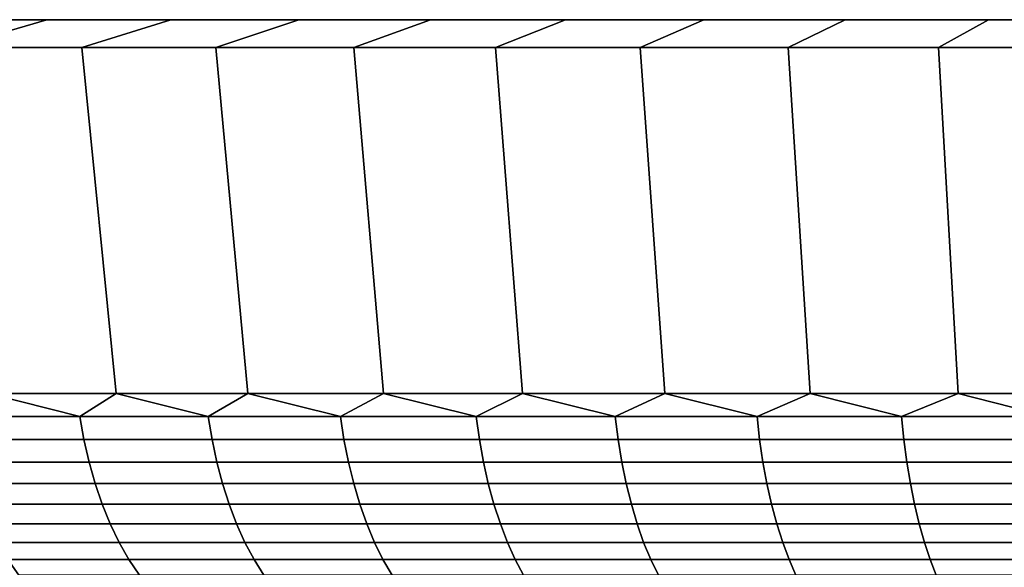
# Model space of a CAD drawing. Header units: metres. Extents: x -109 to 109, y -100 to 58.
# Tile 507 of 642: x -19 to -10, y 52 to 57. Entities that reach past the tile are written whole.
import ezdxf

# ---------------------------------------------------------------- set-up
doc = ezdxf.new("R2010")
doc.units = ezdxf.units.M
doc.layers.add('solid_21_062_100_XXX', color=7, linetype='CONTINUOUS')

msp = doc.modelspace()

# ---------------------------------------------------------------- linework, layer by layer
at = {"layer": 'solid_21_062_100_XXX'}
for points in [[(30.890423, 57.200001, 202.13475), (-30.989697, 57.200001, 203.564957), (-31.022789, 57.200001, 204.997437), (30.989697, 57.200001, 203.564957)], [(-30.989697, 57.200001, 206.429901), (31.022789, 57.200001, 204.997437), (30.989697, 57.200001, 203.564957), (-31.022789, 57.200001, 204.997437)], [(30.725304, 57.200001, 200.711502), (-30.890423, 57.200001, 202.13475), (-30.989697, 57.200001, 203.564957), (30.890423, 57.200001, 202.13475)], [(-30.890423, 57.200001, 207.860107), (30.989697, 57.200001, 206.429901), (31.022789, 57.200001, 204.997437), (-30.989697, 57.200001, 206.429901)], [(30.494612, 57.200001, 199.297256), (-30.725304, 57.200001, 200.711502), (-30.890423, 57.200001, 202.13475), (30.725304, 57.200001, 200.711502)], [(-30.725304, 57.200001, 209.283356), (30.890423, 57.200001, 207.860107), (30.989697, 57.200001, 206.429901), (-30.890423, 57.200001, 207.860107)], [(30.198706, 57.200001, 197.894516), (-30.494612, 57.200001, 199.297256), (-30.725304, 57.200001, 200.711502), (30.494612, 57.200001, 199.297256)], [(-30.494612, 57.200001, 210.697601), (30.725304, 57.200001, 209.283356), (30.890423, 57.200001, 207.860107), (-30.725304, 57.200001, 209.283356)], [(29.838539, 57.200001, 196.507721), (-30.198706, 57.200001, 197.894516), (-30.494612, 57.200001, 199.297256), (30.198706, 57.200001, 197.894516)], [(-30.198706, 57.200001, 212.100342), (30.494612, 57.200001, 210.697601), (30.725304, 57.200001, 209.283356), (-30.494612, 57.200001, 210.697601)], [(29.414648, 57.200001, 195.13884), (-29.838539, 57.200001, 196.507721), (-30.198706, 57.200001, 197.894516), (29.838539, 57.200001, 196.507721)], [(-29.838539, 57.200001, 213.487137), (30.198706, 57.200001, 212.100342), (30.494612, 57.200001, 210.697601), (-30.198706, 57.200001, 212.100342)], [(28.927803, 57.200001, 193.790482), (-29.414648, 57.200001, 195.13884), (-29.838539, 57.200001, 196.507721), (29.414648, 57.200001, 195.13884)], [(-29.414648, 57.200001, 214.856033), (29.838539, 57.200001, 213.487137), (30.198706, 57.200001, 212.100342), (-29.838539, 57.200001, 213.487137)], [(28.379484, 57.200001, 192.466736), (-28.927803, 57.200001, 193.790482), (-29.414648, 57.200001, 195.13884), (28.927803, 57.200001, 193.790482)], [(-28.927803, 57.200001, 216.204376), (29.414648, 57.200001, 214.856033), (29.838539, 57.200001, 213.487137), (-29.414648, 57.200001, 214.856033)], [(27.770525, 57.200001, 191.16951), (-28.379484, 57.200001, 192.466736), (-28.927803, 57.200001, 193.790482), (28.379484, 57.200001, 192.466736)], [(-28.379484, 57.200001, 217.528137), (28.927803, 57.200001, 216.204376), (29.414648, 57.200001, 214.856033), (-28.927803, 57.200001, 216.204376)], [(27.102072, 57.200001, 189.901367), (-27.770525, 57.200001, 191.16951), (-28.379484, 57.200001, 192.466736), (27.770525, 57.200001, 191.16951)], [(-27.770525, 57.200001, 218.825348), (28.379484, 57.200001, 217.528137), (28.927803, 57.200001, 216.204376), (-28.379484, 57.200001, 217.528137)], [(26.376146, 57.200001, 188.666092), (-27.102072, 57.200001, 189.901367), (-27.770525, 57.200001, 191.16951), (27.102072, 57.200001, 189.901367)], [(-27.102072, 57.200001, 220.093491), (27.770525, 57.200001, 218.825348), (28.379484, 57.200001, 217.528137), (-27.770525, 57.200001, 218.825348)], [(25.593798, 57.200001, 187.465439), (-26.376146, 57.200001, 188.666092), (-27.102072, 57.200001, 189.901367), (26.376146, 57.200001, 188.666092)], [(-26.376146, 57.200001, 221.328766), (27.102072, 57.200001, 220.093491), (27.770525, 57.200001, 218.825348), (-27.102072, 57.200001, 220.093491)], [(24.756523, 57.200001, 186.301758), (-25.593798, 57.200001, 187.465439), (-26.376146, 57.200001, 188.666092), (25.593798, 57.200001, 187.465439)], [(-25.593798, 57.200001, 222.529419), (26.376146, 57.200001, 221.328766), (27.102072, 57.200001, 220.093491), (-26.376146, 57.200001, 221.328766)], [(23.866983, 57.200001, 185.178741), (-24.756523, 57.200001, 186.301758), (-25.593798, 57.200001, 187.465439), (24.756523, 57.200001, 186.301758)], [(-24.756523, 57.200001, 223.6931), (25.593798, 57.200001, 222.529419), (26.376146, 57.200001, 221.328766), (-25.593798, 57.200001, 222.529419)], [(22.926212, 57.200001, 184.097626), (-23.866983, 57.200001, 185.178741), (-24.756523, 57.200001, 186.301758), (23.866983, 57.200001, 185.178741)], [(-23.866983, 57.200001, 224.816116), (24.756523, 57.200001, 223.6931), (25.593798, 57.200001, 222.529419), (-24.756523, 57.200001, 223.6931)], [(22.926212, 57.200001, 184.097626), (-22.926212, 57.200001, 184.097626), (-23.866983, 57.200001, 185.178741)], [(-22.926212, 57.200001, 225.897232), (23.866983, 57.200001, 224.816116), (24.756523, 57.200001, 223.6931), (-23.866983, 57.200001, 224.816116)], [(21.936186, 57.200001, 183.060776), (-21.936186, 57.200001, 183.060776), (-22.926212, 57.200001, 184.097626)], [(22.926212, 57.200001, 184.097626), (21.936186, 57.200001, 183.060776), (-22.926212, 57.200001, 184.097626)], [(-22.926212, 57.200001, 225.897232), (22.926212, 57.200001, 225.897232), (23.866983, 57.200001, 224.816116)], [(-22.926212, 57.200001, 225.897232), (-21.936186, 57.200001, 226.934082), (22.926212, 57.200001, 225.897232)], [(20.90008, 57.200001, 182.071457), (-20.90008, 57.200001, 182.071457), (-21.936186, 57.200001, 183.060776)], [(21.936186, 57.200001, 183.060776), (20.90008, 57.200001, 182.071457), (-21.936186, 57.200001, 183.060776)], [(-21.936186, 57.200001, 226.934082), (21.936186, 57.200001, 226.934082), (22.926212, 57.200001, 225.897232)], [(-21.936186, 57.200001, 226.934082), (-20.90008, 57.200001, 227.923401), (21.936186, 57.200001, 226.934082)], [(19.818922, 57.200001, 181.130646), (-19.818922, 57.200001, 181.130646), (-20.90008, 57.200001, 182.071457)], [(20.90008, 57.200001, 182.071457), (19.818922, 57.200001, 181.130646), (-20.90008, 57.200001, 182.071457)], [(-20.90008, 57.200001, 227.923401), (20.90008, 57.200001, 227.923401), (21.936186, 57.200001, 226.934082)], [(-20.90008, 57.200001, 227.923401), (-19.818922, 57.200001, 228.864212), (20.90008, 57.200001, 227.923401)], [(-19.58568, 56.939529, 179.061905), (-20.762482, 56.939529, 179.994049), (-19.818922, 57.200001, 181.130646), (-18.695164, 57.200001, 180.240524)], [(-20.762482, 56.939529, 230.000824), (-19.58568, 56.939529, 230.932953), (-18.695164, 57.200001, 229.754333), (-19.818922, 57.200001, 228.864212)], [(18.695164, 57.200001, 180.240524), (-18.695164, 57.200001, 180.240524), (-19.818922, 57.200001, 181.130646)], [(19.818922, 57.200001, 181.130646), (18.695164, 57.200001, 180.240524), (-19.818922, 57.200001, 181.130646)], [(-19.818922, 57.200001, 228.864212), (19.818922, 57.200001, 228.864212), (20.90008, 57.200001, 227.923401)], [(-19.818922, 57.200001, 228.864212), (-18.695164, 57.200001, 229.754333), (19.818922, 57.200001, 228.864212)], [(-18.366871, 56.939529, 178.184967), (-19.58568, 56.939529, 179.061905), (-18.695164, 57.200001, 180.240524), (-17.53229, 57.200001, 179.403824)], [(-19.58568, 56.939529, 230.932953), (-18.366871, 56.939529, 231.809891), (-17.53229, 57.200001, 230.591034), (-18.695164, 57.200001, 229.754333)], [(17.53229, 57.200001, 179.403824), (-17.53229, 57.200001, 179.403824), (-18.695164, 57.200001, 180.240524)], [(18.695164, 57.200001, 180.240524), (17.53229, 57.200001, 179.403824), (-18.695164, 57.200001, 180.240524)], [(-18.695164, 57.200001, 229.754333), (18.695164, 57.200001, 229.754333), (19.818922, 57.200001, 228.864212)], [(-18.695164, 57.200001, 229.754333), (-17.53229, 57.200001, 230.591034), (18.695164, 57.200001, 229.754333)], [(-17.109089, 56.939529, 177.365402), (-18.366871, 56.939529, 178.184967), (-17.53229, 57.200001, 179.403824), (-16.331501, 57.200001, 178.621399)], [(-18.366871, 56.939529, 231.809891), (-17.109089, 56.939529, 232.629456), (-16.331501, 57.200001, 231.373474), (-17.53229, 57.200001, 230.591034)], [(16.331501, 57.200001, 178.621399), (-16.331501, 57.200001, 178.621399), (-17.53229, 57.200001, 179.403824)], [(17.53229, 57.200001, 179.403824), (16.331501, 57.200001, 178.621399), (-17.53229, 57.200001, 179.403824)], [(-17.53229, 57.200001, 230.591034), (17.53229, 57.200001, 230.591034), (18.695164, 57.200001, 229.754333)], [(-17.53229, 57.200001, 230.591034), (-16.331501, 57.200001, 231.373474), (17.53229, 57.200001, 230.591034)], [(-15.814595, 56.939529, 176.604675), (-17.109089, 56.939529, 177.365402), (-16.331501, 57.200001, 178.621399), (-15.095596, 57.200001, 177.895096)], [(-17.109089, 56.939529, 232.629456), (-15.814595, 56.939529, 233.390182), (-15.095596, 57.200001, 232.099762), (-16.331501, 57.200001, 231.373474)], [(15.095596, 57.200001, 177.895096), (-15.095596, 57.200001, 177.895096), (-16.331501, 57.200001, 178.621399)], [(16.331501, 57.200001, 178.621399), (15.095596, 57.200001, 177.895096), (-16.331501, 57.200001, 178.621399)], [(-16.331501, 57.200001, 231.373474), (16.331501, 57.200001, 231.373474), (17.53229, 57.200001, 230.591034)], [(-16.331501, 57.200001, 231.373474), (-15.095596, 57.200001, 232.099762), (16.331501, 57.200001, 231.373474)], [(-14.48656, 56.939529, 175.904663), (-15.814595, 56.939529, 176.604675), (-15.095596, 57.200001, 177.895096), (-13.828218, 57.200001, 177.227051)], [(-15.814595, 56.939529, 233.390182), (-14.48656, 56.939529, 234.09021), (-13.828218, 57.200001, 232.767807), (-15.095596, 57.200001, 232.099762)], [(13.828218, 57.200001, 177.227051), (-13.828218, 57.200001, 177.227051), (-15.095596, 57.200001, 177.895096)], [(15.095596, 57.200001, 177.895096), (13.828218, 57.200001, 177.227051), (-15.095596, 57.200001, 177.895096)], [(-15.095596, 57.200001, 232.099762), (15.095596, 57.200001, 232.099762), (16.331501, 57.200001, 231.373474)], [(-15.095596, 57.200001, 232.099762), (-13.828218, 57.200001, 232.767807), (15.095596, 57.200001, 232.099762)], [(-13.127394, 56.939529, 175.266617), (-14.48656, 56.939529, 175.904663), (-13.828218, 57.200001, 177.227051), (-12.530817, 57.200001, 176.617996)], [(-13.127394, 56.939529, 234.728256), (-12.530817, 57.200001, 233.376862), (-13.828218, 57.200001, 232.767807), (-14.48656, 56.939529, 234.09021)], [(12.530817, 57.200001, 176.617996), (-12.530817, 57.200001, 176.617996), (-13.828218, 57.200001, 177.227051)], [(13.828218, 57.200001, 177.227051), (12.530817, 57.200001, 176.617996), (-13.828218, 57.200001, 177.227051)], [(-13.828218, 57.200001, 232.767807), (13.828218, 57.200001, 232.767807), (15.095596, 57.200001, 232.099762)], [(-13.828218, 57.200001, 232.767807), (-12.530817, 57.200001, 233.376862), (13.828218, 57.200001, 232.767807)], [(-11.74038, 56.939529, 174.692093), (-13.127394, 56.939529, 175.266617), (-12.530817, 57.200001, 176.617996), (-11.20649, 57.200001, 176.069458)], [(-13.127394, 56.939529, 234.728256), (-11.74038, 56.939529, 235.302765), (-11.20649, 57.200001, 233.925415), (-12.530817, 57.200001, 233.376862)], [(11.20649, 57.200001, 176.069458), (-11.20649, 57.200001, 176.069458), (-12.530817, 57.200001, 176.617996)], [(12.530817, 57.200001, 176.617996), (11.20649, 57.200001, 176.069458), (-12.530817, 57.200001, 176.617996)], [(-12.530817, 57.200001, 233.376862), (12.530817, 57.200001, 233.376862), (13.828218, 57.200001, 232.767807)], [(-12.530817, 57.200001, 233.376862), (-11.20649, 57.200001, 233.925415), (12.530817, 57.200001, 233.376862)], [(-10.328162, 56.939529, 174.18219), (-11.74038, 56.939529, 174.692093), (-11.20649, 57.200001, 176.069458), (-9.858953, 57.200001, 175.582901)], [(-11.74038, 56.939529, 235.302765), (-10.328162, 56.939529, 235.812668), (-9.858953, 57.200001, 234.411957), (-11.20649, 57.200001, 233.925415)], [(9.858953, 57.200001, 175.582901), (-9.858953, 57.200001, 175.582901), (-11.20649, 57.200001, 176.069458)], [(11.20649, 57.200001, 176.069458), (9.858953, 57.200001, 175.582901), (-11.20649, 57.200001, 176.069458)], [(-11.20649, 57.200001, 233.925415), (11.20649, 57.200001, 233.925415), (12.530817, 57.200001, 233.376862)], [(-11.20649, 57.200001, 233.925415), (-9.858953, 57.200001, 234.411957), (11.20649, 57.200001, 233.925415)], [(-8.894098, 56.939529, 173.738113), (-10.328162, 56.939529, 174.18219), (-9.858953, 57.200001, 175.582901), (-8.489802, 57.200001, 175.15892)], [(-10.328162, 56.939529, 235.812668), (-8.894098, 56.939529, 236.256744), (-8.489802, 57.200001, 234.835938), (-9.858953, 57.200001, 234.411957)], [(8.489802, 57.200001, 175.15892), (-8.489802, 57.200001, 175.15892), (-9.858953, 57.200001, 175.582901)], [(9.858953, 57.200001, 175.582901), (8.489802, 57.200001, 175.15892), (-9.858953, 57.200001, 175.582901)], [(-9.858953, 57.200001, 234.411957), (9.858953, 57.200001, 234.411957), (11.20649, 57.200001, 233.925415)], [(-9.858953, 57.200001, 234.411957), (-8.489802, 57.200001, 234.835938), (9.858953, 57.200001, 234.411957)], [(-18.366871, 56.939529, 231.809891), (-19.58568, 56.939529, 230.932953), (-19.240536, 53.69202, 230.476028), (-18.043304, 53.69202, 231.337448)], [(-19.58568, 56.939529, 179.061905), (-18.366871, 56.939529, 178.184967), (-18.043301, 53.69202, 178.65741), (-19.240532, 53.69202, 179.518829)], [(-17.109089, 56.939529, 232.629456), (-18.366871, 56.939529, 231.809891), (-18.043304, 53.69202, 231.337448), (-16.807577, 53.69202, 232.142654)], [(-18.366871, 56.939529, 178.184967), (-17.109089, 56.939529, 177.365402), (-16.807575, 53.69202, 177.852219), (-18.043301, 53.69202, 178.65741)], [(-15.814595, 56.939529, 233.390182), (-17.109089, 56.939529, 232.629456), (-16.807577, 53.69202, 232.142654), (-15.535988, 53.69202, 232.889908)], [(-17.109089, 56.939529, 177.365402), (-15.814595, 56.939529, 176.604675), (-15.535989, 53.69202, 177.10495), (-16.807575, 53.69202, 177.852219)], [(-14.48656, 56.939529, 234.09021), (-15.814595, 56.939529, 233.390182), (-15.535988, 53.69202, 232.889908), (-14.231246, 53.69202, 233.577652)], [(-15.814595, 56.939529, 176.604675), (-14.48656, 56.939529, 175.904663), (-14.231247, 53.69202, 176.417206), (-15.535989, 53.69202, 177.10495)], [(-13.127394, 56.939529, 234.728256), (-14.48656, 56.939529, 234.09021), (-14.231246, 53.69202, 233.577652), (-12.896132, 53.69202, 234.204407)], [(-14.48656, 56.939529, 175.904663), (-13.127394, 56.939529, 175.266617), (-12.896132, 53.69202, 175.790466), (-14.231247, 53.69202, 176.417206)], [(-11.74038, 56.939529, 235.302765), (-13.127394, 56.939529, 234.728256), (-12.896132, 53.69202, 234.204407), (-11.533494, 53.69202, 234.768829)], [(-13.127394, 56.939529, 175.266617), (-11.74038, 56.939529, 174.692093), (-11.533494, 53.69202, 175.226044), (-12.896132, 53.69202, 175.790466)], [(-10.328162, 56.939529, 235.812668), (-11.74038, 56.939529, 235.302765), (-11.533494, 53.69202, 234.768829), (-10.146241, 53.69202, 235.269714)], [(-11.74038, 56.939529, 174.692093), (-10.328162, 56.939529, 174.18219), (-10.14624, 53.69202, 174.725143), (-11.533494, 53.69202, 175.226044)], [(-8.894098, 56.939529, 236.256744), (-10.328162, 56.939529, 235.812668), (-10.146241, 53.69202, 235.269714), (-8.737334, 53.69202, 235.706009)], [(-10.328162, 56.939529, 174.18219), (-8.894098, 56.939529, 173.738113), (-8.737332, 53.69202, 174.288864), (-10.14624, 53.69202, 174.725143)], [(-18.384531, 53.474117, 231.042374), (-19.240536, 53.69202, 230.476028), (-19.550905, 53.474117, 230.178619)], [(-19.550905, 53.474117, 179.816238), (-19.240532, 53.69202, 179.518829), (-18.384531, 53.474117, 178.952484)], [(-18.384531, 53.474117, 231.042374), (-18.043304, 53.69202, 231.337448), (-19.240536, 53.69202, 230.476028)], [(-18.384531, 53.474117, 178.952484), (-19.240532, 53.69202, 179.518829), (-18.043301, 53.69202, 178.65741)], [(-17.180054, 53.474117, 231.852158), (-18.043304, 53.69202, 231.337448), (-18.384531, 53.474117, 231.042374)], [(-18.384531, 53.474117, 178.952484), (-18.043301, 53.69202, 178.65741), (-17.180054, 53.474117, 178.142715)], [(-17.180054, 53.474117, 231.852158), (-16.807577, 53.69202, 232.142654), (-18.043304, 53.69202, 231.337448)], [(-17.180054, 53.474117, 178.142715), (-18.043301, 53.69202, 178.65741), (-16.807575, 53.69202, 177.852219)], [(-15.939968, 53.474117, 232.606262), (-16.807577, 53.69202, 232.142654), (-17.180054, 53.474117, 231.852158)], [(-17.180054, 53.474117, 178.142715), (-16.807575, 53.69202, 177.852219), (-15.939968, 53.474117, 177.388596)], [(-15.939968, 53.474117, 232.606262), (-15.535988, 53.69202, 232.889908), (-16.807577, 53.69202, 232.142654)], [(-15.939968, 53.474117, 177.388596), (-16.807575, 53.69202, 177.852219), (-15.535989, 53.69202, 177.10495)], [(-14.666844, 53.474117, 233.303162), (-15.535988, 53.69202, 232.889908), (-15.939968, 53.474117, 232.606262)], [(-15.939968, 53.474117, 177.388596), (-15.535989, 53.69202, 177.10495), (-14.666844, 53.474117, 176.691711)], [(-14.666844, 53.474117, 176.691711), (-15.535989, 53.69202, 177.10495), (-14.231247, 53.69202, 176.417206)], [(-14.666844, 53.474117, 233.303162), (-14.231246, 53.69202, 233.577652), (-15.535988, 53.69202, 232.889908)], [(-13.36332, 53.474117, 233.941376), (-14.231246, 53.69202, 233.577652), (-14.666844, 53.474117, 233.303162)], [(-14.666844, 53.474117, 176.691711), (-14.231247, 53.69202, 176.417206), (-13.36332, 53.474117, 176.053482)], [(-13.36332, 53.474117, 176.053482), (-14.231247, 53.69202, 176.417206), (-12.896132, 53.69202, 175.790466)], [(-13.36332, 53.474117, 233.941376), (-12.896132, 53.69202, 234.204407), (-14.231246, 53.69202, 233.577652)], [(-12.0321, 53.474117, 234.519608), (-12.896132, 53.69202, 234.204407), (-13.36332, 53.474117, 233.941376)], [(-13.36332, 53.474117, 176.053482), (-12.896132, 53.69202, 175.790466), (-12.0321, 53.474117, 175.47525)], [(-12.0321, 53.474117, 234.519608), (-11.533494, 53.69202, 234.768829), (-12.896132, 53.69202, 234.204407)], [(-12.0321, 53.474117, 175.47525), (-12.896132, 53.69202, 175.790466), (-11.533494, 53.69202, 175.226044)], [(-10.675941, 53.474117, 235.036652), (-11.533494, 53.69202, 234.768829), (-12.0321, 53.474117, 234.519608)], [(-12.0321, 53.474117, 175.47525), (-11.533494, 53.69202, 175.226044), (-10.675941, 53.474117, 174.958206)], [(-10.675941, 53.474117, 235.036652), (-10.146241, 53.69202, 235.269714), (-11.533494, 53.69202, 234.768829)], [(-10.675941, 53.474117, 174.958206), (-11.533494, 53.69202, 175.226044), (-10.14624, 53.69202, 174.725143)], [(-9.297654, 53.474117, 235.491425), (-10.146241, 53.69202, 235.269714), (-10.675941, 53.474117, 235.036652)], [(-10.675941, 53.474117, 174.958206), (-10.14624, 53.69202, 174.725143), (-9.297654, 53.474117, 174.503433)], [(-9.297654, 53.474117, 235.491425), (-8.737334, 53.69202, 235.706009), (-10.146241, 53.69202, 235.269714)], [(-9.297654, 53.474117, 174.503433), (-10.14624, 53.69202, 174.725143), (-8.737332, 53.69202, 174.288864)], [(-18.384531, 53.474117, 231.042374), (-19.550905, 53.474117, 230.178619), (-19.510723, 53.258121, 230.126877), (-18.346748, 53.258121, 230.988846)], [(-19.550905, 53.474117, 179.816238), (-18.384531, 53.474117, 178.952484), (-18.346748, 53.258121, 179.006012), (-19.510723, 53.258121, 179.867996)], [(-17.180054, 53.474117, 231.852158), (-18.384531, 53.474117, 231.042374), (-18.346748, 53.258121, 230.988846), (-17.144745, 53.258121, 231.796967)], [(-18.384531, 53.474117, 178.952484), (-17.180054, 53.474117, 178.142715), (-17.144745, 53.258121, 178.197906), (-18.346748, 53.258121, 179.006012)], [(-15.939968, 53.474117, 232.606262), (-17.180054, 53.474117, 231.852158), (-17.144745, 53.258121, 231.796967), (-15.907208, 53.258121, 232.54953)], [(-17.180054, 53.474117, 178.142715), (-15.939968, 53.474117, 177.388596), (-15.907208, 53.258121, 177.445343), (-17.144745, 53.258121, 178.197906)], [(-14.666844, 53.474117, 233.303162), (-15.939968, 53.474117, 232.606262), (-15.907208, 53.258121, 232.54953), (-14.636701, 53.258121, 233.24498)], [(-15.939968, 53.474117, 177.388596), (-14.666844, 53.474117, 176.691711), (-14.636701, 53.258121, 176.749878), (-15.907208, 53.258121, 177.445343)], [(-13.36332, 53.474117, 233.941376), (-14.666844, 53.474117, 233.303162), (-14.636701, 53.258121, 233.24498), (-13.335856, 53.258121, 233.881897)], [(-14.666844, 53.474117, 176.691711), (-13.36332, 53.474117, 176.053482), (-13.335856, 53.258121, 176.112976), (-14.636701, 53.258121, 176.749878)], [(-12.0321, 53.474117, 234.519608), (-13.36332, 53.474117, 233.941376), (-13.335856, 53.258121, 233.881897), (-12.007371, 53.258121, 234.458939)], [(-13.36332, 53.474117, 176.053482), (-12.0321, 53.474117, 175.47525), (-12.007371, 53.258121, 175.535934), (-13.335856, 53.258121, 176.112976)], [(-10.675941, 53.474117, 235.036652), (-12.0321, 53.474117, 234.519608), (-12.007371, 53.258121, 234.458939), (-10.653999, 53.258121, 234.974915)], [(-12.0321, 53.474117, 175.47525), (-10.675941, 53.474117, 174.958206), (-10.653999, 53.258121, 175.019943), (-12.007371, 53.258121, 175.535934)], [(-9.297654, 53.474117, 235.491425), (-10.675941, 53.474117, 235.036652), (-10.653999, 53.258121, 234.974915), (-9.278545, 53.258121, 235.428757)], [(-10.675941, 53.474117, 174.958206), (-9.297654, 53.474117, 174.503433), (-9.278545, 53.258121, 174.566101), (-10.653999, 53.258121, 175.019943)], [(-18.346748, 53.258121, 230.988846), (-19.510723, 53.258121, 230.126877), (-19.460003, 53.048103, 230.061539), (-18.299053, 53.048103, 230.92128)], [(-19.510723, 53.258121, 179.867996), (-18.346748, 53.258121, 179.006012), (-18.299053, 53.048103, 179.073578), (-19.460003, 53.048103, 179.933319)], [(-17.144745, 53.258121, 231.796967), (-18.346748, 53.258121, 230.988846), (-18.299053, 53.048103, 230.92128), (-17.100176, 53.048103, 231.727295)], [(-18.346748, 53.258121, 179.006012), (-17.144745, 53.258121, 178.197906), (-17.100176, 53.048103, 178.267563), (-18.299053, 53.048103, 179.073578)], [(-15.907208, 53.258121, 232.54953), (-17.144745, 53.258121, 231.796967), (-17.100176, 53.048103, 231.727295), (-15.865855, 53.048103, 232.477905)], [(-17.144745, 53.258121, 178.197906), (-15.907208, 53.258121, 177.445343), (-15.865855, 53.048103, 177.516968), (-17.100176, 53.048103, 178.267563)], [(-14.636701, 53.258121, 233.24498), (-15.907208, 53.258121, 232.54953), (-15.865855, 53.048103, 232.477905), (-14.598651, 53.048103, 233.171555)], [(-15.907208, 53.258121, 177.445343), (-14.636701, 53.258121, 176.749878), (-14.598651, 53.048103, 176.823318), (-15.865855, 53.048103, 177.516968)], [(-13.335856, 53.258121, 233.881897), (-14.636701, 53.258121, 233.24498), (-14.598651, 53.048103, 233.171555), (-13.301188, 53.048103, 233.806808)], [(-14.636701, 53.258121, 176.749878), (-13.335856, 53.258121, 176.112976), (-13.301188, 53.048103, 176.188065), (-14.598651, 53.048103, 176.823318)], [(-12.007371, 53.258121, 234.458939), (-13.335856, 53.258121, 233.881897), (-13.301188, 53.048103, 233.806808), (-11.976157, 53.048103, 234.382339)], [(-13.335856, 53.258121, 176.112976), (-12.007371, 53.258121, 175.535934), (-11.976157, 53.048103, 175.612518), (-13.301188, 53.048103, 176.188065)], [(-10.653999, 53.258121, 234.974915), (-12.007371, 53.258121, 234.458939), (-11.976157, 53.048103, 234.382339), (-10.626303, 53.048103, 234.896988)], [(-12.007371, 53.258121, 175.535934), (-10.653999, 53.258121, 175.019943), (-10.626303, 53.048103, 175.097885), (-11.976157, 53.048103, 175.612518)], [(-9.278545, 53.258121, 235.428757), (-10.653999, 53.258121, 234.974915), (-10.626303, 53.048103, 234.896988), (-9.254425, 53.048103, 235.349655)], [(-10.653999, 53.258121, 175.019943), (-9.278545, 53.258121, 174.566101), (-9.254425, 53.048103, 174.645218), (-10.626303, 53.048103, 175.097885)], [(-18.299053, 53.048103, 230.92128), (-19.460003, 53.048103, 230.061539), (-19.399075, 52.845428, 229.983063), (-18.241758, 52.845428, 230.840118)], [(-19.460003, 53.048103, 179.933319), (-18.299053, 53.048103, 179.073578), (-18.241758, 52.845428, 179.154739), (-19.399075, 52.845428, 180.011795)], [(-17.100176, 53.048103, 231.727295), (-18.299053, 53.048103, 230.92128), (-18.241758, 52.845428, 230.840118), (-17.046635, 52.845428, 231.6436)], [(-18.299053, 53.048103, 179.073578), (-17.100176, 53.048103, 178.267563), (-17.046635, 52.845428, 178.351257), (-18.241758, 52.845428, 179.154739)], [(-15.865855, 53.048103, 232.477905), (-17.100176, 53.048103, 231.727295), (-17.046635, 52.845428, 231.6436), (-15.816179, 52.845428, 232.391861)], [(-17.100176, 53.048103, 178.267563), (-15.865855, 53.048103, 177.516968), (-15.816179, 52.845428, 177.603012), (-17.046635, 52.845428, 178.351257)], [(-14.598651, 53.048103, 233.171555), (-15.865855, 53.048103, 232.477905), (-15.816179, 52.845428, 232.391861), (-14.552942, 52.845428, 233.083328)], [(-15.865855, 53.048103, 177.516968), (-14.598651, 53.048103, 176.823318), (-14.552942, 52.845428, 176.91153), (-15.816179, 52.845428, 177.603012)], [(-13.301188, 53.048103, 233.806808), (-14.598651, 53.048103, 233.171555), (-14.552942, 52.845428, 233.083328), (-13.259542, 52.845428, 233.716599)], [(-14.598651, 53.048103, 176.823318), (-13.301188, 53.048103, 176.188065), (-13.259542, 52.845428, 176.278259), (-14.552942, 52.845428, 176.91153)], [(-11.976157, 53.048103, 234.382339), (-13.301188, 53.048103, 233.806808), (-13.259542, 52.845428, 233.716599), (-11.93866, 52.845428, 234.290344)], [(-13.301188, 53.048103, 176.188065), (-11.976157, 53.048103, 175.612518), (-11.93866, 52.845428, 175.704529), (-13.259542, 52.845428, 176.278259)], [(-10.626303, 53.048103, 234.896988), (-11.976157, 53.048103, 234.382339), (-11.93866, 52.845428, 234.290344), (-10.593032, 52.845428, 234.80336)], [(-11.976157, 53.048103, 175.612518), (-10.626303, 53.048103, 175.097885), (-10.593032, 52.845428, 175.191498), (-11.93866, 52.845428, 175.704529)], [(-9.254425, 53.048103, 235.349655), (-10.626303, 53.048103, 234.896988), (-10.593032, 52.845428, 234.80336), (-9.225449, 52.845428, 235.254608)], [(-10.626303, 53.048103, 175.097885), (-9.254425, 53.048103, 174.645218), (-9.225449, 52.845428, 174.74025), (-10.593032, 52.845428, 175.191498)], [(-18.241758, 52.845428, 230.840118), (-19.399075, 52.845428, 229.983063), (-19.328331, 52.651421, 229.891953), (-18.175236, 52.651421, 230.74588)], [(-19.399075, 52.845428, 180.011795), (-18.241758, 52.845428, 179.154739), (-18.175236, 52.651421, 179.248993), (-19.328331, 52.651421, 180.102905)], [(-17.046635, 52.845428, 231.6436), (-18.241758, 52.845428, 230.840118), (-18.175236, 52.651421, 230.74588), (-16.98447, 52.651421, 231.546432)], [(-18.241758, 52.845428, 179.154739), (-17.046635, 52.845428, 178.351257), (-16.98447, 52.651421, 178.448425), (-18.175236, 52.651421, 179.248993)], [(-15.816179, 52.845428, 232.391861), (-17.046635, 52.845428, 231.6436), (-16.98447, 52.651421, 231.546432), (-15.758502, 52.651421, 232.291962)], [(-17.046635, 52.845428, 178.351257), (-15.816179, 52.845428, 177.603012), (-15.758502, 52.651421, 177.702911), (-16.98447, 52.651421, 178.448425)], [(-14.552942, 52.845428, 233.083328), (-15.816179, 52.845428, 232.391861), (-15.758502, 52.651421, 232.291962), (-14.499872, 52.651421, 232.980911)], [(-15.816179, 52.845428, 177.603012), (-14.552942, 52.845428, 176.91153), (-14.499872, 52.651421, 177.013947), (-15.758502, 52.651421, 177.702911)], [(-13.259542, 52.845428, 233.716599), (-14.552942, 52.845428, 233.083328), (-14.499872, 52.651421, 232.980911), (-13.211188, 52.651421, 233.611862)], [(-14.552942, 52.845428, 176.91153), (-13.259542, 52.845428, 176.278259), (-13.211188, 52.651421, 176.382996), (-14.499872, 52.651421, 177.013947)], [(-11.93866, 52.845428, 234.290344), (-13.259542, 52.845428, 233.716599), (-13.211188, 52.651421, 233.611862), (-11.895123, 52.651421, 234.183517)], [(-13.259542, 52.845428, 176.278259), (-11.93866, 52.845428, 175.704529), (-11.895123, 52.651421, 175.81134), (-13.211188, 52.651421, 176.382996)], [(-10.593032, 52.845428, 234.80336), (-11.93866, 52.845428, 234.290344), (-11.895123, 52.651421, 234.183517), (-10.554402, 52.651421, 234.694672)], [(-11.93866, 52.845428, 175.704529), (-10.593032, 52.845428, 175.191498), (-10.554402, 52.651421, 175.300186), (-11.895123, 52.651421, 175.81134)], [(-9.225449, 52.845428, 235.254608), (-10.593032, 52.845428, 234.80336), (-10.554402, 52.651421, 234.694672), (-9.191807, 52.651421, 235.144272)], [(-10.593032, 52.845428, 175.191498), (-9.225449, 52.845428, 174.74025), (-9.191807, 52.651421, 174.850586), (-10.554402, 52.651421, 175.300186)], [(-18.175236, 52.651421, 230.74588), (-19.328331, 52.651421, 229.891953), (-19.248234, 52.467327, 229.788788), (-18.099918, 52.467327, 230.639175)], [(-19.328331, 52.651421, 180.102905), (-18.175236, 52.651421, 179.248993), (-18.099918, 52.467327, 179.355682), (-19.248234, 52.467327, 180.20607)], [(-16.98447, 52.651421, 231.546432), (-18.175236, 52.651421, 230.74588), (-18.099918, 52.467327, 230.639175), (-16.914087, 52.467327, 231.436417)], [(-18.175236, 52.651421, 179.248993), (-16.98447, 52.651421, 178.448425), (-16.914087, 52.467327, 178.558456), (-18.099918, 52.467327, 179.355682)], [(-15.758502, 52.651421, 232.291962), (-16.98447, 52.651421, 231.546432), (-16.914087, 52.467327, 231.436417), (-15.693199, 52.467327, 232.178848)], [(-16.98447, 52.651421, 178.448425), (-15.758502, 52.651421, 177.702911), (-15.693199, 52.467327, 177.81601), (-16.914087, 52.467327, 178.558456)], [(-14.499872, 52.651421, 232.980911), (-15.758502, 52.651421, 232.291962), (-15.693199, 52.467327, 232.178848), (-14.439784, 52.467327, 232.864944)], [(-15.758502, 52.651421, 177.702911), (-14.499872, 52.651421, 177.013947), (-14.439784, 52.467327, 177.129913), (-15.693199, 52.467327, 177.81601)], [(-13.211188, 52.651421, 233.611862), (-14.499872, 52.651421, 232.980911), (-14.439784, 52.467327, 232.864944), (-13.156441, 52.467327, 233.493286)], [(-14.499872, 52.651421, 177.013947), (-13.211188, 52.651421, 176.382996), (-13.156441, 52.467327, 176.501572), (-14.439784, 52.467327, 177.129913)], [(-11.895123, 52.651421, 234.183517), (-13.211188, 52.651421, 233.611862), (-13.156441, 52.467327, 233.493286), (-11.845829, 52.467327, 234.062576)], [(-13.211188, 52.651421, 176.382996), (-11.895123, 52.651421, 175.81134), (-11.845829, 52.467327, 175.932297), (-13.156441, 52.467327, 176.501572)], [(-10.554402, 52.651421, 234.694672), (-11.895123, 52.651421, 234.183517), (-11.845829, 52.467327, 234.062576), (-10.510665, 52.467327, 234.571609)], [(-11.895123, 52.651421, 175.81134), (-10.554402, 52.651421, 175.300186), (-10.510665, 52.467327, 175.423248), (-11.845829, 52.467327, 175.932297)], [(-9.191807, 52.651421, 235.144272), (-10.554402, 52.651421, 234.694672), (-10.510665, 52.467327, 234.571609), (-9.153715, 52.467327, 235.019348)], [(-10.554402, 52.651421, 175.300186), (-9.191807, 52.651421, 174.850586), (-9.153715, 52.467327, 174.97551), (-10.510665, 52.467327, 175.423248)], [(-18.099918, 52.467327, 230.639175), (-19.248234, 52.467327, 229.788788), (-19.159306, 52.294357, 229.674255), (-18.016294, 52.294357, 230.520706)], [(-19.248234, 52.467327, 180.20607), (-18.099918, 52.467327, 179.355682), (-18.016294, 52.294357, 179.474152), (-19.159306, 52.294357, 180.320618)], [(-16.914087, 52.467327, 231.436417), (-18.099918, 52.467327, 230.639175), (-18.016294, 52.294357, 230.520706), (-16.835941, 52.294357, 231.314255)], [(-18.099918, 52.467327, 179.355682), (-16.914087, 52.467327, 178.558456), (-16.835941, 52.294357, 178.680603), (-18.016294, 52.294357, 179.474152)], [(-15.693199, 52.467327, 232.178848), (-16.914087, 52.467327, 231.436417), (-16.835941, 52.294357, 231.314255), (-15.620694, 52.294357, 232.053268)], [(-16.914087, 52.467327, 178.558456), (-15.693199, 52.467327, 177.81601), (-15.620694, 52.294357, 177.941589), (-16.835941, 52.294357, 178.680603)], [(-14.439784, 52.467327, 232.864944), (-15.693199, 52.467327, 232.178848), (-15.620694, 52.294357, 232.053268), (-14.373071, 52.294357, 232.736191)], [(-15.693199, 52.467327, 177.81601), (-14.439784, 52.467327, 177.129913), (-14.373071, 52.294357, 177.258667), (-15.620694, 52.294357, 177.941589)], [(-13.156441, 52.467327, 233.493286), (-14.439784, 52.467327, 232.864944), (-14.373071, 52.294357, 232.736191), (-13.095656, 52.294357, 233.361633)], [(-14.439784, 52.467327, 177.129913), (-13.156441, 52.467327, 176.501572), (-13.095656, 52.294357, 176.633224), (-14.373071, 52.294357, 177.258667)], [(-11.845829, 52.467327, 234.062576), (-13.156441, 52.467327, 233.493286), (-13.095656, 52.294357, 233.361633), (-11.7911, 52.294357, 233.928284)], [(-13.156441, 52.467327, 176.501572), (-11.845829, 52.467327, 175.932297), (-11.7911, 52.294357, 176.066574), (-13.095656, 52.294357, 176.633224)], [(-10.510665, 52.467327, 234.571609), (-11.845829, 52.467327, 234.062576), (-11.7911, 52.294357, 233.928284), (-10.462104, 52.294357, 234.434967)], [(-11.845829, 52.467327, 175.932297), (-10.510665, 52.467327, 175.423248), (-10.462104, 52.294357, 175.559891), (-11.7911, 52.294357, 176.066574)], [(-9.153715, 52.467327, 235.019348), (-10.510665, 52.467327, 234.571609), (-10.462104, 52.294357, 234.434967), (-9.111424, 52.294357, 234.880646)], [(-10.510665, 52.467327, 175.423248), (-9.153715, 52.467327, 174.97551), (-9.111424, 52.294357, 175.114227), (-10.462104, 52.294357, 175.559891)], [(-18.016294, 52.294357, 230.520706), (-19.159306, 52.294357, 229.674255), (-19.06212, 52.133629, 229.549072), (-17.924906, 52.133629, 230.391235)], [(-19.159306, 52.294357, 180.320618), (-18.016294, 52.294357, 179.474152), (-17.924906, 52.133629, 179.603622), (-19.06212, 52.133629, 180.445786)], [(-16.835941, 52.294357, 231.314255), (-18.016294, 52.294357, 230.520706), (-17.924906, 52.133629, 230.391235), (-16.750542, 52.133629, 231.180771)], [(-18.016294, 52.294357, 179.474152), (-16.835941, 52.294357, 178.680603), (-16.750542, 52.133629, 178.814102), (-17.924906, 52.133629, 179.603622)], [(-15.620694, 52.294357, 232.053268), (-16.835941, 52.294357, 231.314255), (-16.750542, 52.133629, 231.180771), (-15.541458, 52.133629, 231.916031)], [(-16.835941, 52.294357, 178.680603), (-15.620694, 52.294357, 177.941589), (-15.541458, 52.133629, 178.078842), (-16.750542, 52.133629, 178.814102)], [(-14.373071, 52.294357, 232.736191), (-15.620694, 52.294357, 232.053268), (-15.541458, 52.133629, 231.916031), (-14.300163, 52.133629, 232.59549)], [(-15.620694, 52.294357, 177.941589), (-14.373071, 52.294357, 177.258667), (-14.300163, 52.133629, 177.399368), (-15.541458, 52.133629, 178.078842)], [(-13.095656, 52.294357, 233.361633), (-14.373071, 52.294357, 232.736191), (-14.300163, 52.133629, 232.59549), (-13.029229, 52.133629, 233.217758)], [(-14.373071, 52.294357, 177.258667), (-13.095656, 52.294357, 176.633224), (-13.029229, 52.133629, 176.7771), (-14.300163, 52.133629, 177.399368)], [(-11.7911, 52.294357, 233.928284), (-13.095656, 52.294357, 233.361633), (-13.029229, 52.133629, 233.217758), (-11.73129, 52.133629, 233.78154)], [(-13.095656, 52.294357, 176.633224), (-11.7911, 52.294357, 176.066574), (-11.73129, 52.133629, 176.213333), (-13.029229, 52.133629, 176.7771)], [(-10.462104, 52.294357, 234.434967), (-11.7911, 52.294357, 233.928284), (-11.73129, 52.133629, 233.78154), (-10.409036, 52.133629, 234.285645)], [(-11.7911, 52.294357, 176.066574), (-10.462104, 52.294357, 175.559891), (-10.409036, 52.133629, 175.709213), (-11.73129, 52.133629, 176.213333)], [(-9.111424, 52.294357, 234.880646), (-10.462104, 52.294357, 234.434967), (-10.409036, 52.133629, 234.285645), (-9.065207, 52.133629, 234.729065)], [(-10.462104, 52.294357, 175.559891), (-9.111424, 52.294357, 175.114227), (-9.065207, 52.133629, 175.265808), (-10.409036, 52.133629, 175.709213)], [(-17.924906, 52.133629, 230.391235), (-19.06212, 52.133629, 229.549072), (-18.957312, 51.986183, 229.414093), (-17.826351, 51.986183, 230.251617)], [(-19.06212, 52.133629, 180.445786), (-17.924906, 52.133629, 179.603622), (-17.826351, 51.986183, 179.74324), (-18.957312, 51.986183, 180.58078)], [(-16.750542, 52.133629, 231.180771), (-17.924906, 52.133629, 230.391235), (-17.826351, 51.986183, 230.251617), (-16.658443, 51.986183, 231.036804)], [(-17.924906, 52.133629, 179.603622), (-16.750542, 52.133629, 178.814102), (-16.658443, 51.986183, 178.958054), (-17.826351, 51.986183, 179.74324)], [(-15.541458, 52.133629, 231.916031), (-16.750542, 52.133629, 231.180771), (-16.658443, 51.986183, 231.036804), (-15.456007, 51.986183, 231.768021)], [(-16.750542, 52.133629, 178.814102), (-15.541458, 52.133629, 178.078842), (-15.456007, 51.986183, 178.226837), (-16.658443, 51.986183, 178.958054)], [(-14.300163, 52.133629, 232.59549), (-15.541458, 52.133629, 231.916031), (-15.456007, 51.986183, 231.768021), (-14.221538, 51.986183, 232.443756)], [(-15.541458, 52.133629, 178.078842), (-14.300163, 52.133629, 177.399368), (-14.221538, 51.986183, 177.551117), (-15.456007, 51.986183, 178.226837)], [(-13.029229, 52.133629, 233.217758), (-14.300163, 52.133629, 232.59549), (-14.221538, 51.986183, 232.443756), (-12.957591, 51.986183, 233.062592)], [(-14.300163, 52.133629, 177.399368), (-13.029229, 52.133629, 176.7771), (-12.957591, 51.986183, 176.932266), (-14.221538, 51.986183, 177.551117)], [(-11.73129, 52.133629, 233.78154), (-13.029229, 52.133629, 233.217758), (-12.957591, 51.986183, 233.062592), (-11.666788, 51.986183, 233.623276)], [(-13.029229, 52.133629, 176.7771), (-11.73129, 52.133629, 176.213333), (-11.666788, 51.986183, 176.371597), (-12.957591, 51.986183, 176.932266)], [(-10.409036, 52.133629, 234.285645), (-11.73129, 52.133629, 233.78154), (-11.666788, 51.986183, 233.623276), (-10.351804, 51.986183, 234.124619)], [(-11.73129, 52.133629, 176.213333), (-10.409036, 52.133629, 175.709213), (-10.351804, 51.986183, 175.870255), (-11.666788, 51.986183, 176.371597)], [(-9.065207, 52.133629, 234.729065), (-10.409036, 52.133629, 234.285645), (-10.351804, 51.986183, 234.124619), (-9.015364, 51.986183, 234.565582)], [(-10.409036, 52.133629, 175.709213), (-9.065207, 52.133629, 175.265808), (-9.015364, 51.986183, 175.429276), (-10.351804, 51.986183, 175.870255)]]:
    msp.add_3dface(points, dxfattribs=at)

doc.saveas('drawing.dxf')
